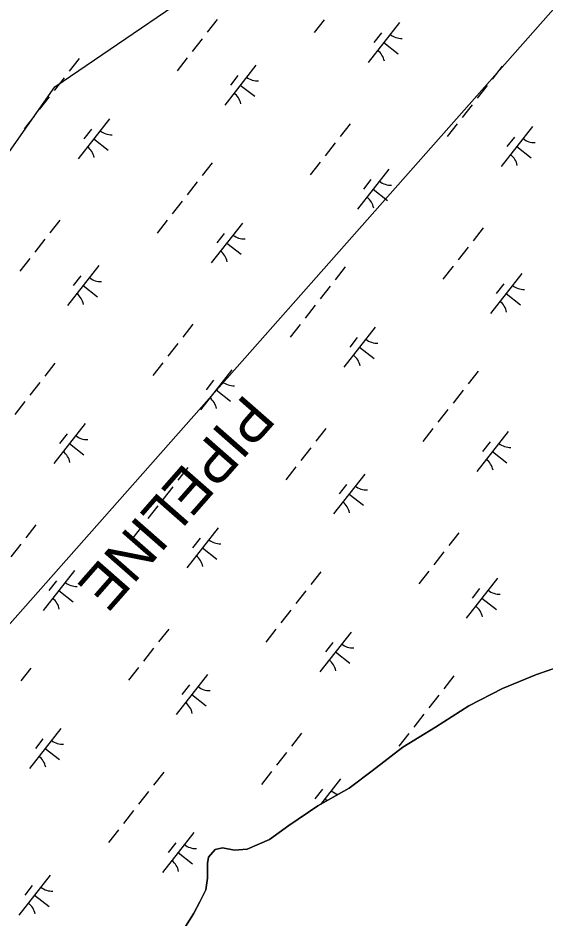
# Model space of a CAD drawing. Extents: x 3896831 to 3918110, y 171006 to 193349.
# Drawn here: x 3911925 to 3912444, y 182169 to 183055 of the extents above; entities that cross this region are included whole.
import ezdxf

# ---------------------------------------------------------------- set-up
doc = ezdxf.new("R2010")
doc.units = 0
for name, color, linetype in [('V-TOPO-SHOR', 7, 'Continuous'), ('V-UTIL-IDEN', 7, 'Continuous'), ('V-UTIL-LINE', 7, 'Continuous'), ('V-WETL-SWMP', 7, 'Continuous')]:
    doc.layers.add(name, color=color, linetype=linetype)

msp = doc.modelspace()

# ---------------------------------------------------------------- linework, layer by layer
at = {"layer": 'V-TOPO-SHOR'}
msp.add_lwpolyline([(3912084.72, 182151.67), (3912098.08, 182173.03), (3912104.58, 182184.82), (3912110.33, 182196.59), (3912112.06, 182207.96), (3912111.94, 182222.61), (3912112.98, 182228.85), (3912119.51, 182236.23), (3912126.82, 182237.76), (3912138.56, 182235.67), (3912151.01, 182236.51), (3912172.9, 182246.23), (3912192.2, 182259.95), (3912220.6, 182279.25), (3912251.58, 182296.74), (3912274.15, 182313.79), (3912304.35, 182337.14), (3912336.41, 182356.83), (3912369.2, 182377.64), (3912402.38, 182394.78), (3912435.96, 182408.63), (3912472.12, 182421.04)], dxfattribs=at)
at = {"layer": 'V-UTIL-LINE'}
for points in [[(3905549.44, 173652.6), (3906763.35, 174938.42), (3906949.45, 175132.98), (3906970.6, 175166.82), (3907325.89, 175860.48), (3907748.86, 176681.03), (3908142.21, 177273.18), (3908679.38, 178097.96), (3908869.71, 178381.35), (3908937.39, 178537.85), (3909170.02, 179117.31), (3909533.77, 179633.33), (3910092.08, 180424.27), (3910333.17, 180766.87), (3910760.37, 181291.35), (3910921.09, 181523.98), (3911225.63, 181951.18), (3911822.01, 182788.65), (3911961.59, 182987.44), (3912147.69, 183114.33), (3912722.93, 183841.83), (3913090.91, 184307.09), (3913848.01, 185258.76), (3914364.03, 185910.13)], [(3913133.2, 183520.38), (3913116.28, 183516.15), (3912989.39, 183516.15), (3912744.07, 183393.49), (3911902.37, 182441.81), (3910866.11, 181249.05), (3910603.87, 180952.98), (3910214.74, 180504.64), (3910138.61, 180390.43), (3909757.94, 179819.43), (3909457.64, 179366.86), (3909009.29, 178685.89), (3908785.12, 178351.74), (3908150.67, 177400.07), (3907770.01, 176816.38), (3907693.87, 176706.41), (3907647.35, 176630.28), (3907300.51, 175936.61), (3907025.59, 175369.84), (3906945.22, 175204.88), (3906416.52, 174650.8), (3905507.14, 173682.21)]]:
    msp.add_lwpolyline(points, dxfattribs=at)
at = {"layer": 'V-WETL-SWMP'}
for p, q in [((3912121.54, 183053.55), (3912111.67, 183040.96)), ((3912227.01, 183053.42), (3912217.14, 183040.83)), ((3912301.14, 183050.68), (3912270.3, 183011.33)), ((3912283.35, 183040.49), (3912275.95, 183031.04)), ((3912106.74, 183034.66), (3912096.87, 183022.07)), ((3912285.72, 183031.01), (3912299.89, 183019.9)), ((3911985.7, 183015.18), (3911975.83, 183002.59)), ((3912091.93, 183015.77), (3912082.06, 183003.18)), ((3912159.75, 183008.73), (3912128.91, 182969.38)), ((3912402.34, 183007.48), (3912392.47, 182994.89)), ((3911970.89, 182996.29), (3911961.02, 182983.7)), ((3912141.96, 182998.54), (3912134.55, 182989.09)), ((3912144.33, 182989.06), (3912158.5, 182977.95)), ((3912387.54, 182988.59), (3912377.67, 182976)), ((3911956.09, 182977.4), (3911946.22, 182964.81)), ((3912372.73, 182969.7), (3912362.86, 182957.11)), ((3911941.28, 182958.51), (3911931.41, 182945.92)), ((3912015.42, 182955.77), (3911984.57, 182916.42)), ((3911997.62, 182945.58), (3911990.22, 182936.14)), ((3912252.46, 182950.94), (3912242.59, 182938.35)), ((3912357.93, 182950.81), (3912348.06, 182938.22)), ((3912432.06, 182948.07), (3912401.22, 182908.72)), ((3911999.99, 182936.1), (3912014.16, 182924.99)), ((3912414.27, 182937.88), (3912406.86, 182928.44)), ((3912237.66, 182932.05), (3912227.79, 182919.46)), ((3912416.64, 182928.4), (3912430.8, 182917.29)), ((3912116.62, 182912.57), (3912106.75, 182899.98)), ((3912222.85, 182913.16), (3912212.98, 182900.57)), ((3912290.67, 182906.13), (3912259.83, 182866.77)), ((3912101.81, 182893.68), (3912091.94, 182881.09)), ((3912272.88, 182895.93), (3912265.47, 182886.49)), ((3912275.25, 182886.45), (3912289.41, 182875.35)), ((3912087.01, 182874.79), (3912077.14, 182862.2)), ((3911966.74, 182856.03), (3911956.87, 182843.44)), ((3912072.2, 182855.9), (3912062.33, 182843.31)), ((3912146.34, 182853.17), (3912115.49, 182813.81)), ((3912383.38, 182848.33), (3912373.51, 182835.74)), ((3911951.93, 182837.14), (3911942.06, 182824.55)), ((3912128.54, 182842.97), (3912121.14, 182833.53)), ((3912130.91, 182833.49), (3912145.08, 182822.39)), ((3912368.58, 182829.44), (3912358.71, 182816.85)), ((3911937.13, 182818.25), (3911927.26, 182805.66)), ((3912004.94, 182811.22), (3911974.1, 182771.86)), ((3912353.77, 182810.55), (3912343.9, 182797.96)), ((3912247.53, 182809.96), (3912237.66, 182797.37)), ((3912421.59, 182803.52), (3912390.74, 182764.16)), ((3911987.15, 182801.02), (3911979.75, 182791.58)), ((3912403.79, 182793.32), (3912396.39, 182783.88)), ((3911989.52, 182791.54), (3912003.69, 182780.44)), ((3912232.73, 182791.07), (3912222.86, 182778.48)), ((3912406.17, 182783.84), (3912420.33, 182772.74)), ((3912217.92, 182772.18), (3912208.05, 182759.59)), ((3912097.66, 182753.42), (3912087.79, 182740.83)), ((3912203.12, 182753.29), (3912193.25, 182740.7)), ((3912277.25, 182750.56), (3912246.41, 182711.2)), ((3912259.46, 182740.36), (3912252.06, 182730.92)), ((3912082.85, 182734.53), (3912072.98, 182721.94)), ((3912261.83, 182730.88), (3912276, 182719.78)), ((3911961.81, 182715.05), (3911951.94, 182702.46)), ((3912068.05, 182715.64), (3912058.18, 182703.05)), ((3912135.86, 182708.61), (3912105.02, 182669.26)), ((3912378.45, 182707.35), (3912368.58, 182694.76)), ((3911947.01, 182696.16), (3911937.14, 182683.57)), ((3912118.07, 182698.41), (3912110.67, 182688.97)), ((3912120.44, 182688.93), (3912134.61, 182677.83)), ((3912363.65, 182688.46), (3912353.78, 182675.87)), ((3911932.2, 182677.27), (3911922.33, 182664.68)), ((3912348.84, 182669.57), (3912338.97, 182656.98)), ((3911991.53, 182655.65), (3911960.69, 182616.3)), ((3912228.58, 182650.82), (3912218.71, 182638.22)), ((3912334.04, 182650.68), (3912324.17, 182638.09)), ((3911973.74, 182645.45), (3911966.33, 182636.01)), ((3912408.17, 182647.95), (3912377.33, 182608.6)), ((3911976.11, 182635.97), (3911990.27, 182624.87)), ((3912390.38, 182637.75), (3912382.98, 182628.31)), ((3912213.77, 182631.93), (3912203.9, 182619.33)), ((3912392.75, 182628.27), (3912406.92, 182617.17)), ((3912092.73, 182612.44), (3912082.86, 182599.85)), ((3912198.97, 182613.04), (3912189.1, 182600.44)), ((3912266.78, 182606), (3912235.94, 182566.65)), ((3912077.92, 182593.55), (3912068.05, 182580.96)), ((3912248.99, 182595.81), (3912241.59, 182586.36)), ((3912251.36, 182586.32), (3912265.53, 182575.22)), ((3912063.12, 182574.67), (3912053.25, 182562.07)), ((3911942.85, 182555.91), (3911932.98, 182543.31)), ((3912048.31, 182555.78), (3912038.44, 182543.18)), ((3912122.45, 182553.04), (3912091.6, 182513.69)), ((3912359.49, 182548.21), (3912349.62, 182535.61)), ((3911928.05, 182537.02), (3911918.18, 182524.42)), ((3912104.65, 182542.85), (3912097.25, 182533.4)), ((3912107.03, 182533.36), (3912121.19, 182522.26)), ((3912344.69, 182529.32), (3912334.82, 182516.72)), ((3911981.06, 182511.09), (3911950.21, 182471.74)), ((3912223.65, 182509.84), (3912213.78, 182497.24)), ((3912329.88, 182510.43), (3912320.01, 182497.83)), ((3911963.26, 182500.9), (3911955.86, 182491.45)), ((3912397.7, 182503.39), (3912366.86, 182464.04)), ((3911965.64, 182491.41), (3911979.8, 182480.31)), ((3912379.91, 182493.2), (3912372.5, 182483.75)), ((3912208.84, 182490.95), (3912198.97, 182478.35)), ((3912382.28, 182483.72), (3912396.45, 182472.61)), ((3912194.04, 182472.06), (3912184.17, 182459.46)), ((3912073.77, 182453.3), (3912063.9, 182440.71)), ((3912179.23, 182453.17), (3912169.36, 182440.57)), ((3912253.37, 182450.43), (3912222.52, 182411.08)), ((3912235.57, 182440.24), (3912228.17, 182430.79)), ((3912058.96, 182434.41), (3912049.09, 182421.82)), ((3912237.94, 182430.76), (3912252.11, 182419.65)), ((3912472.12, 182421.04), (3912435.96, 182408.63)), ((3911937.92, 182414.93), (3911928.05, 182402.33)), ((3912044.16, 182415.52), (3912034.29, 182402.93)), ((3912111.98, 182408.48), (3912081.13, 182369.13)), ((3912354.57, 182407.23), (3912344.7, 182394.63)), ((3912435.96, 182408.63), (3912402.38, 182394.78)), ((3912094.18, 182398.29), (3912086.78, 182388.84)), ((3912402.38, 182394.78), (3912369.2, 182377.64)), ((3912096.55, 182388.81), (3912110.72, 182377.7)), ((3912339.76, 182388.34), (3912329.89, 182375.74)), ((3912369.2, 182377.64), (3912336.41, 182356.83)), ((3912324.96, 182369.45), (3912315.09, 182356.86)), ((3911967.64, 182355.52), (3911936.8, 182316.17)), ((3912204.69, 182350.69), (3912194.82, 182338.1)), ((3912310.15, 182350.56), (3912300.28, 182337.97)), ((3912336.41, 182356.83), (3912304.35, 182337.14)), ((3911949.85, 182345.33), (3911942.45, 182335.88)), ((3911952.22, 182335.85), (3911966.39, 182324.74)), ((3912189.88, 182331.8), (3912180.01, 182319.21)), ((3912304.35, 182337.14), (3912274.15, 182313.79)), ((3912274.15, 182313.79), (3912251.58, 182296.74)), ((3912068.84, 182312.32), (3912058.97, 182299.73)), ((3912175.08, 182312.91), (3912165.21, 182300.32)), ((3912242.89, 182305.87), (3912223.16, 182280.69)), ((3912251.58, 182296.74), (3912220.6, 182279.25)), ((3912054.04, 182293.43), (3912044.17, 182280.84)), ((3912225.1, 182295.68), (3912217.7, 182286.23)), ((3912220.6, 182279.25), (3912192.2, 182259.95)), ((3912227.47, 182286.2), (3912229.75, 182284.41)), ((3912039.23, 182274.54), (3912029.36, 182261.95)), ((3912024.43, 182255.65), (3912014.56, 182243.06)), ((3912098.56, 182252.91), (3912067.72, 182213.56)), ((3912192.2, 182259.95), (3912172.9, 182246.23)), ((3912172.9, 182246.23), (3912151.01, 182236.51)), ((3912080.77, 182242.72), (3912073.36, 182233.28)), ((3912119.51, 182236.23), (3912112.98, 182228.85)), ((3912126.82, 182237.76), (3912119.51, 182236.23)), ((3912138.56, 182235.67), (3912126.82, 182237.76)), ((3912151.01, 182236.51), (3912138.56, 182235.67)), ((3912083.14, 182233.24), (3912097.31, 182222.13)), ((3912112.98, 182228.85), (3912111.94, 182222.61)), ((3912111.94, 182222.61), (3912112.06, 182207.96)), ((3911957.17, 182210.97), (3911926.33, 182171.61)), ((3912112.06, 182207.96), (3912110.33, 182196.59)), ((3911939.38, 182200.77), (3911931.97, 182191.33)), ((3911941.75, 182191.29), (3911955.92, 182180.19)), ((3912110.33, 182196.59), (3912104.58, 182184.82)), ((3912104.58, 182184.82), (3912098.08, 182173.03)), ((3912098.08, 182173.03), (3912084.72, 182151.67))]:
    msp.add_line(p, q, dxfattribs=at)
for centre, start, end in [((3912302.94, 183052.6), 231.14028, 272.68394), ((3912268.87, 183009.12), 11.14028, 52.68394), ((3912161.55, 183010.65), 231.14028, 272.68394), ((3912127.48, 182967.17), 11.14028, 52.68394), ((3912017.22, 182957.69), 231.14028, 272.68394), ((3912433.86, 182949.99), 231.14028, 272.68394), ((3911983.14, 182914.21), 11.14028, 52.68394), ((3912399.79, 182906.51), 11.14028, 52.68394), ((3912292.47, 182908.04), 231.14028, 272.68394), ((3912258.4, 182864.56), 11.14028, 52.68394), ((3912148.14, 182855.08), 231.14028, 272.68394), ((3912114.06, 182811.6), 11.14028, 52.68394), ((3912006.75, 182813.13), 231.14028, 272.68394), ((3911972.67, 182769.65), 11.14028, 52.68394), ((3912423.39, 182805.43), 231.14028, 272.68394), ((3912389.31, 182761.95), 11.14028, 52.68394), ((3912279.06, 182752.47), 231.14028, 272.68394), ((3912244.98, 182708.99), 11.14028, 52.68394), ((3912137.67, 182710.53), 231.14028, 272.68394), ((3912103.59, 182667.05), 11.14028, 52.68394), ((3911993.33, 182657.57), 231.14028, 272.68394), ((3912409.98, 182649.87), 231.14028, 272.68394), ((3911959.26, 182614.09), 11.14028, 52.68394), ((3912375.9, 182606.39), 11.14028, 52.68394), ((3912268.59, 182607.92), 231.14028, 272.68394), ((3912234.51, 182564.44), 11.14028, 52.68394), ((3912124.25, 182554.96), 231.14028, 272.68394), ((3912090.17, 182511.48), 11.14028, 52.68394), ((3911982.86, 182513.01), 231.14028, 272.68394), ((3912399.5, 182505.31), 231.14028, 272.68394), ((3911948.78, 182469.53), 11.14028, 52.68394), ((3912365.43, 182461.83), 11.14028, 52.68394), ((3912255.17, 182452.35), 231.14028, 272.68394), ((3912221.09, 182408.87), 11.14028, 52.68394), ((3912113.78, 182410.4), 231.14028, 272.68394), ((3912079.7, 182366.92), 11.14028, 52.68394), ((3911969.45, 182357.44), 231.14028, 272.68394), ((3911935.37, 182313.96), 11.14028, 52.68394), ((3912244.7, 182307.79), 231.14028, 257.01853), ((3912100.36, 182254.83), 231.14028, 272.68394), ((3912066.29, 182211.35), 11.14028, 52.68394), ((3911958.97, 182212.88), 231.14028, 272.68394), ((3911924.9, 182169.4), 11.14028, 52.68394)]:
    msp.add_arc(centre, 17.62, start, end, dxfattribs=at)

# ---------------------------------------------------------------- texts
at = {"layer": 'V-UTIL-IDEN'}
msp.add_text('PIPELINE', height=42, rotation=228.74541, dxfattribs=at).set_placement((3912149.18, 182686.29))

doc.saveas('drawing.dxf')
